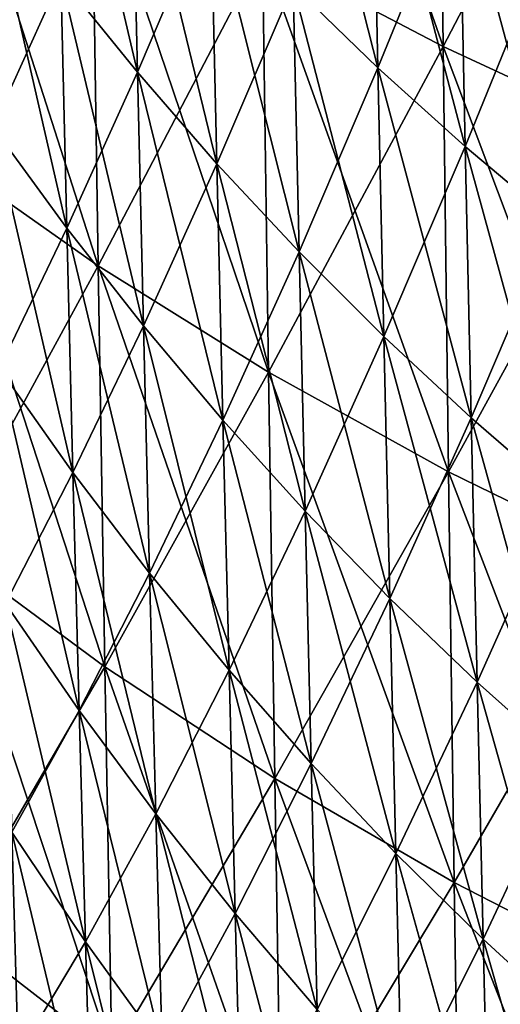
# Model space of a CAD drawing. Header units: millimetres. Extents: x -73 to 0, y -300 to 300.
# Tile 288 of 656: x -40 to -30, y -157 to -138. Entities that reach past the tile are written whole.
import ezdxf

# ---------------------------------------------------------------- set-up
doc = ezdxf.new("R2010")
doc.units = ezdxf.units.MM
doc.header["$LTSCALE"] = 26.699852
doc.layers.add('13', color=7, linetype='CONTINUOUS')
doc.layers.add('15', color=7, linetype='CONTINUOUS')

msp = doc.modelspace()

# ---------------------------------------------------------------- linework, layer by layer
at = {"layer": '13', "color": 7, "linetype": 'CONTINUOUS'}
for points in [[(-34.718, -136.48, -462.489), (-34.83, -127.83, -465.638), (-31.128, -138.366, -466.765), (-34.718, -136.48, -462.489)], [(-31.128, -138.366, -466.765), (-34.83, -127.83, -465.638), (-31.23, -129.613, -469.903), (-31.128, -138.366, -466.765)], [(-31.23, -129.613, 469.903), (-34.718, -136.48, 462.489), (-31.128, -138.366, 466.765), (-31.23, -129.613, 469.903)], [(-31.23, -129.613, 469.903), (-31.128, -138.366, 466.765), (-27.434, -131.275, 473.659), (-31.23, -129.613, 469.903)], [(-31.128, -138.366, -466.765), (-31.23, -129.613, -469.903), (-27.342, -140.121, -470.539), (-31.128, -138.366, -466.765)], [(-27.342, -140.121, -470.539), (-31.23, -129.613, -469.903), (-27.434, -131.275, -473.659), (-27.342, -140.121, -470.539)], [(-27.434, -131.275, 473.659), (-31.128, -138.366, 466.765), (-27.342, -140.121, 470.539), (-27.434, -131.275, 473.659)], [(-41.33, -132.333, 452.473), (-41.196, -140.473, 449.025), (-38.117, -134.468, 457.721), (-41.33, -132.333, 452.473)], [(-41.196, -140.473, -449.025), (-41.33, -132.333, -452.473), (-37.99, -142.723, -454.271), (-41.196, -140.473, -449.025)], [(-37.99, -142.723, -454.271), (-41.33, -132.333, -452.473), (-38.117, -134.468, -457.721), (-37.99, -142.723, -454.271)], [(-38.117, -134.468, 457.721), (-41.196, -140.473, 449.025), (-37.99, -142.723, 454.271), (-38.117, -134.468, 457.721)], [(-38.117, -134.468, 457.721), (-37.99, -142.723, 454.271), (-34.718, -136.48, 462.489), (-38.117, -134.468, 457.721)], [(-37.99, -142.723, -454.271), (-38.117, -134.468, -457.721), (-34.6, -144.841, -459.042), (-37.99, -142.723, -454.271)], [(-34.6, -144.841, -459.042), (-38.117, -134.468, -457.721), (-34.718, -136.48, -462.489), (-34.6, -144.841, -459.042)], [(-34.718, -136.48, 462.489), (-37.99, -142.723, 454.271), (-34.6, -144.841, 459.042), (-34.718, -136.48, 462.489)], [(-34.718, -136.48, 462.489), (-34.6, -144.841, 459.042), (-31.128, -138.366, 466.765), (-34.718, -136.48, 462.489)], [(-34.6, -144.841, -459.042), (-34.718, -136.48, -462.489), (-31.02, -146.823, -463.328), (-34.6, -144.841, -459.042)], [(-31.02, -146.823, -463.328), (-34.718, -136.48, -462.489), (-31.128, -138.366, -466.765), (-31.02, -146.823, -463.328)], [(-31.128, -138.366, 466.765), (-34.6, -144.841, 459.042), (-31.02, -146.823, 463.328), (-31.128, -138.366, 466.765)], [(-31.128, -138.366, 466.765), (-31.02, -146.823, 463.328), (-27.342, -140.121, 470.539), (-31.128, -138.366, 466.765)], [(-31.02, -146.823, -463.328), (-31.128, -138.366, -466.765), (-27.246, -148.666, -467.12), (-31.02, -146.823, -463.328)], [(-27.246, -148.666, -467.12), (-31.128, -138.366, -466.765), (-27.342, -140.121, -470.539), (-27.246, -148.666, -467.12)], [(-27.342, -140.121, 470.539), (-31.02, -146.823, 463.328), (-27.246, -148.666, 467.12), (-27.342, -140.121, 470.539)], [(-41.196, -140.473, 449.025), (-41.055, -148.34, 445.277), (-37.99, -142.723, 454.271), (-41.196, -140.473, 449.025)], [(-41.055, -148.34, -445.277), (-41.196, -140.473, -449.025), (-37.857, -150.698, -450.518), (-41.055, -148.34, -445.277)], [(-37.857, -150.698, -450.518), (-41.196, -140.473, -449.025), (-37.99, -142.723, -454.271), (-37.857, -150.698, -450.518)], [(-37.99, -142.723, 454.271), (-41.055, -148.34, 445.277), (-37.857, -150.698, 450.518), (-37.99, -142.723, 454.271)], [(-37.99, -142.723, 454.271), (-37.857, -150.698, 450.518), (-34.6, -144.841, 459.042), (-37.99, -142.723, 454.271)], [(-37.857, -150.698, -450.518), (-37.99, -142.723, -454.271), (-34.476, -152.916, -455.291), (-37.857, -150.698, -450.518)], [(-34.476, -152.916, -455.291), (-37.99, -142.723, -454.271), (-34.6, -144.841, -459.042), (-34.476, -152.916, -455.291)], [(-34.6, -144.841, 459.042), (-37.857, -150.698, 450.518), (-34.476, -152.916, 455.291), (-34.6, -144.841, 459.042)], [(-34.6, -144.841, 459.042), (-34.476, -152.916, 455.291), (-31.02, -146.823, 463.328), (-34.6, -144.841, 459.042)], [(-34.476, -152.916, -455.291), (-34.6, -144.841, -459.042), (-30.907, -154.989, -459.586), (-34.476, -152.916, -455.291)], [(-30.907, -154.989, -459.586), (-34.6, -144.841, -459.042), (-31.02, -146.823, -463.328), (-30.907, -154.989, -459.586)], [(-31.02, -146.823, 463.328), (-34.476, -152.916, 455.291), (-30.907, -154.989, 459.586), (-31.02, -146.823, 463.328)], [(-31.02, -146.823, 463.328), (-30.907, -154.989, 459.586), (-27.246, -148.666, 467.12), (-31.02, -146.823, 463.328)], [(-30.907, -154.989, -459.586), (-31.02, -146.823, -463.328), (-27.145, -156.913, -463.393), (-30.907, -154.989, -459.586)], [(-27.145, -156.913, -463.393), (-31.02, -146.823, -463.328), (-27.246, -148.666, -467.12), (-27.145, -156.913, -463.393)], [(-41.055, -148.34, 445.277), (-40.908, -155.937, 441.223), (-37.857, -150.698, 450.518), (-41.055, -148.34, 445.277)], [(-40.908, -155.937, -441.223), (-41.055, -148.34, -445.277), (-37.718, -158.398, -446.457), (-40.908, -155.937, -441.223)], [(-37.718, -158.398, -446.457), (-41.055, -148.34, -445.277), (-37.857, -150.698, -450.518), (-37.718, -158.398, -446.457)], [(-27.246, -148.666, 467.12), (-30.907, -154.989, 459.586), (-27.145, -156.913, 463.393), (-27.246, -148.666, 467.12)], [(-37.857, -150.698, 450.518), (-40.908, -155.937, 441.223), (-37.718, -158.398, 446.457), (-37.857, -150.698, 450.518)], [(-37.857, -150.698, 450.518), (-37.718, -158.398, 446.457), (-34.476, -152.916, 455.291), (-37.857, -150.698, 450.518)], [(-37.718, -158.398, -446.457), (-37.857, -150.698, -450.518), (-34.347, -160.71, -451.229), (-37.718, -158.398, -446.457)], [(-34.347, -160.71, -451.229), (-37.857, -150.698, -450.518), (-34.476, -152.916, -455.291), (-34.347, -160.71, -451.229)], [(-34.476, -152.916, 455.291), (-37.718, -158.398, 446.457), (-34.347, -160.71, 451.229), (-34.476, -152.916, 455.291)], [(-34.476, -152.916, 455.291), (-34.347, -160.71, 451.229), (-30.907, -154.989, 459.586), (-34.476, -152.916, 455.291)], [(-34.347, -160.71, -451.229), (-34.476, -152.916, -455.291), (-30.79, -162.868, -455.531), (-34.347, -160.71, -451.229)], [(-30.79, -162.868, -455.531), (-34.476, -152.916, -455.291), (-30.907, -154.989, -459.586), (-30.79, -162.868, -455.531)], [(-30.907, -154.989, 459.586), (-34.347, -160.71, 451.229), (-30.79, -162.868, 455.531), (-30.907, -154.989, 459.586)], [(-30.907, -154.989, 459.586), (-30.79, -162.868, 455.531), (-27.145, -156.913, 463.393), (-30.907, -154.989, 459.586)], [(-30.79, -162.868, -455.531), (-30.907, -154.989, -459.586), (-27.04, -164.867, -459.352), (-30.79, -162.868, -455.531)], [(-27.04, -164.867, -459.352), (-30.907, -154.989, -459.586), (-27.145, -156.913, -463.393), (-27.04, -164.867, -459.352)], [(-40.908, -155.937, 441.223), (-40.756, -163.269, 436.857), (-37.718, -158.398, 446.457), (-40.908, -155.937, 441.223)], [(-40.756, -163.269, -436.857), (-40.908, -155.937, -441.223), (-37.575, -165.827, -442.08), (-40.756, -163.269, -436.857)], [(-37.575, -165.827, -442.08), (-40.908, -155.937, -441.223), (-37.718, -158.398, -446.457), (-37.575, -165.827, -442.08)], [(-27.145, -156.913, 463.393), (-30.79, -162.868, 455.531), (-27.04, -164.867, 459.352), (-27.145, -156.913, 463.393)]]:
    msp.add_3dface(points, dxfattribs=at)
at = {"layer": '15', "color": 7, "linetype": 'CONTINUOUS'}
for points in [[(-34.111, -137.153, 427.197), (-34.226, -131.72, 429.789), (-32.424, -138.785, 431.133), (-34.111, -137.153, 427.197)], [(-32.424, -138.785, 431.133), (-34.226, -131.72, 429.789), (-32.539, -133.298, 433.726), (-32.424, -138.785, 431.133)], [(-38.736, -136.991, 411.349), (-38.855, -131.875, 414.072), (-37.21, -138.874, 415.928), (-38.736, -136.991, 411.349)], [(-37.21, -138.874, 415.928), (-38.855, -131.875, 414.072), (-37.328, -133.696, 418.662), (-37.21, -138.874, 415.928)], [(-32.539, -133.298, -433.726), (-34.111, -137.153, -427.197), (-32.424, -138.785, -431.133), (-32.539, -133.298, -433.726)], [(-32.539, -133.298, -433.726), (-32.424, -138.785, -431.133), (-30.804, -134.813, -437.433), (-32.539, -133.298, -433.726)], [(-32.424, -138.785, 431.133), (-32.539, -133.298, 433.726), (-30.688, -140.352, 434.842), (-32.424, -138.785, 431.133)], [(-30.688, -140.352, 434.842), (-32.539, -133.298, 433.726), (-30.804, -134.813, 437.433), (-30.688, -140.352, 434.842)], [(-37.328, -133.696, -418.662), (-38.736, -136.991, -411.349), (-37.21, -138.874, -415.928), (-37.328, -133.696, -418.662)], [(-37.328, -133.696, -418.662), (-37.21, -138.874, -415.928), (-35.746, -135.456, -423.039), (-37.328, -133.696, -418.662)], [(-37.21, -138.874, 415.928), (-37.328, -133.696, 418.662), (-35.629, -140.693, 420.297), (-37.21, -138.874, 415.928)], [(-35.629, -140.693, 420.297), (-37.328, -133.696, 418.662), (-35.746, -135.456, 423.039), (-35.629, -140.693, 420.297)], [(-30.804, -134.813, -437.433), (-32.424, -138.785, -431.133), (-30.688, -140.352, -434.842), (-30.804, -134.813, -437.433)], [(-30.804, -134.813, -437.433), (-30.688, -140.352, -434.842), (-29.022, -136.263, -440.905), (-30.804, -134.813, -437.433)], [(-30.688, -140.352, 434.842), (-30.804, -134.813, 437.433), (-28.906, -141.85, 438.318), (-30.688, -140.352, 434.842)], [(-28.906, -141.85, 438.318), (-30.804, -134.813, 437.433), (-29.022, -136.263, 440.905), (-28.906, -141.85, 438.318)], [(-40.206, -135.047, -406.565), (-40.084, -139.97, -403.703), (-38.736, -136.991, -411.349), (-40.206, -135.047, -406.565)], [(-40.084, -139.97, 403.703), (-40.206, -135.047, 406.565), (-38.615, -141.978, 408.472), (-40.084, -139.97, 403.703)], [(-38.615, -141.978, 408.472), (-40.206, -135.047, 406.565), (-38.736, -136.991, 411.349), (-38.615, -141.978, 408.472)], [(-35.746, -135.456, -423.039), (-37.21, -138.874, -415.928), (-35.629, -140.693, -420.297), (-35.746, -135.456, -423.039)], [(-35.746, -135.456, -423.039), (-35.629, -140.693, -420.297), (-34.111, -137.153, -427.197), (-35.746, -135.456, -423.039)], [(-35.629, -140.693, 420.297), (-35.746, -135.456, 423.039), (-33.993, -142.446, 424.45), (-35.629, -140.693, 420.297)], [(-33.993, -142.446, 424.45), (-35.746, -135.456, 423.039), (-34.111, -137.153, 427.197), (-33.993, -142.446, 424.45)], [(-29.022, -136.263, -440.905), (-30.688, -140.352, -434.842), (-28.906, -141.85, -438.318), (-29.022, -136.263, -440.905)], [(-38.736, -136.991, -411.349), (-40.084, -139.97, -403.703), (-38.615, -141.978, -408.472), (-38.736, -136.991, -411.349)], [(-38.736, -136.991, -411.349), (-38.615, -141.978, -408.472), (-37.21, -138.874, -415.928), (-38.736, -136.991, -411.349)], [(-38.615, -141.978, 408.472), (-38.736, -136.991, 411.349), (-37.09, -143.92, 413.039), (-38.615, -141.978, 408.472)], [(-37.09, -143.92, 413.039), (-38.736, -136.991, 411.349), (-37.21, -138.874, 415.928), (-37.09, -143.92, 413.039)], [(-34.111, -137.153, -427.197), (-35.629, -140.693, -420.297), (-33.993, -142.446, -424.45), (-34.111, -137.153, -427.197)], [(-34.111, -137.153, -427.197), (-33.993, -142.446, -424.45), (-32.424, -138.785, -431.133), (-34.111, -137.153, -427.197)], [(-33.993, -142.446, 424.45), (-34.111, -137.153, 427.197), (-32.307, -144.132, 428.383), (-33.993, -142.446, 424.45)], [(-32.307, -144.132, 428.383), (-34.111, -137.153, 427.197), (-32.424, -138.785, 431.133), (-32.307, -144.132, 428.383)], [(-32.424, -138.785, -431.133), (-33.993, -142.446, -424.45), (-32.307, -144.132, -428.383), (-32.424, -138.785, -431.133)], [(-32.424, -138.785, -431.133), (-32.307, -144.132, -428.383), (-30.688, -140.352, -434.842), (-32.424, -138.785, -431.133)], [(-32.307, -144.132, 428.383), (-32.424, -138.785, 431.133), (-30.571, -145.747, 432.092), (-32.307, -144.132, 428.383)], [(-30.571, -145.747, 432.092), (-32.424, -138.785, 431.133), (-30.688, -140.352, 434.842), (-30.571, -145.747, 432.092)], [(-37.21, -138.874, -415.928), (-38.615, -141.978, -408.472), (-37.09, -143.92, -413.039), (-37.21, -138.874, -415.928)], [(-37.21, -138.874, -415.928), (-37.09, -143.92, -413.039), (-35.629, -140.693, -420.297), (-37.21, -138.874, -415.928)], [(-37.09, -143.92, 413.039), (-37.21, -138.874, 415.928), (-35.509, -145.796, 417.398), (-37.09, -143.92, 413.039)], [(-35.509, -145.796, 417.398), (-37.21, -138.874, 415.928), (-35.629, -140.693, 420.297), (-35.509, -145.796, 417.398)], [(-40.084, -139.97, -403.703), (-39.961, -144.767, -400.686), (-38.615, -141.978, -408.472), (-40.084, -139.97, -403.703)], [(-39.961, -144.767, 400.686), (-40.084, -139.97, 403.703), (-38.492, -146.835, 405.439), (-39.961, -144.767, 400.686)], [(-38.492, -146.835, 405.439), (-40.084, -139.97, 403.703), (-38.615, -141.978, 408.472), (-38.492, -146.835, 405.439)], [(-30.688, -140.352, -434.842), (-32.307, -144.132, -428.383), (-30.571, -145.747, -432.092), (-30.688, -140.352, -434.842)], [(-30.688, -140.352, -434.842), (-30.571, -145.747, -432.092), (-28.906, -141.85, -438.318), (-30.688, -140.352, -434.842)], [(-30.571, -145.747, 432.092), (-30.688, -140.352, 434.842), (-28.788, -147.292, 435.572), (-30.571, -145.747, 432.092)], [(-28.788, -147.292, 435.572), (-30.688, -140.352, 434.842), (-28.906, -141.85, 438.318), (-28.788, -147.292, 435.572)], [(-35.629, -140.693, -420.297), (-37.09, -143.92, -413.039), (-35.509, -145.796, -417.398), (-35.629, -140.693, -420.297)], [(-35.629, -140.693, -420.297), (-35.509, -145.796, -417.398), (-33.993, -142.446, -424.45), (-35.629, -140.693, -420.297)], [(-35.509, -145.796, 417.398), (-35.629, -140.693, 420.297), (-33.874, -147.602, 421.544), (-35.509, -145.796, 417.398)], [(-33.874, -147.602, 421.544), (-35.629, -140.693, 420.297), (-33.993, -142.446, 424.45), (-33.874, -147.602, 421.544)], [(-28.906, -141.85, -438.318), (-30.571, -145.747, -432.092), (-28.788, -147.292, -435.572), (-28.906, -141.85, -438.318)], [(-38.615, -141.978, -408.472), (-39.961, -144.767, -400.686), (-38.492, -146.835, -405.439), (-38.615, -141.978, -408.472)], [(-38.615, -141.978, -408.472), (-38.492, -146.835, -405.439), (-37.09, -143.92, -413.039), (-38.615, -141.978, -408.472)], [(-38.492, -146.835, 405.439), (-38.615, -141.978, 408.472), (-36.967, -148.835, 409.991), (-38.492, -146.835, 405.439)], [(-36.967, -148.835, 409.991), (-38.615, -141.978, 408.472), (-37.09, -143.92, 413.039), (-36.967, -148.835, 409.991)], [(-33.993, -142.446, -424.45), (-35.509, -145.796, -417.398), (-33.874, -147.602, -421.544), (-33.993, -142.446, -424.45)], [(-33.993, -142.446, -424.45), (-33.874, -147.602, -421.544), (-32.307, -144.132, -428.383), (-33.993, -142.446, -424.45)], [(-33.874, -147.602, 421.544), (-33.993, -142.446, 424.45), (-32.188, -149.338, 425.474), (-33.874, -147.602, 421.544)], [(-32.188, -149.338, 425.474), (-33.993, -142.446, 424.45), (-32.307, -144.132, 428.383), (-32.188, -149.338, 425.474)], [(-37.09, -143.92, -413.039), (-38.492, -146.835, -405.439), (-36.967, -148.835, -409.991), (-37.09, -143.92, -413.039)], [(-37.09, -143.92, -413.039), (-36.967, -148.835, -409.991), (-35.509, -145.796, -417.398), (-37.09, -143.92, -413.039)], [(-36.967, -148.835, 409.991), (-37.09, -143.92, 413.039), (-35.387, -150.765, 414.339), (-36.967, -148.835, 409.991)], [(-35.387, -150.765, 414.339), (-37.09, -143.92, 413.039), (-35.509, -145.796, 417.398), (-35.387, -150.765, 414.339)], [(-32.307, -144.132, -428.383), (-33.874, -147.602, -421.544), (-32.188, -149.338, -425.474), (-32.307, -144.132, -428.383)], [(-32.307, -144.132, -428.383), (-32.188, -149.338, -425.474), (-30.571, -145.747, -432.092), (-32.307, -144.132, -428.383)], [(-32.188, -149.338, 425.474), (-32.307, -144.132, 428.383), (-30.453, -151.001, 429.182), (-32.188, -149.338, 425.474)], [(-30.453, -151.001, 429.182), (-32.307, -144.132, 428.383), (-30.571, -145.747, 432.092), (-30.453, -151.001, 429.182)], [(-39.961, -144.767, -400.686), (-39.836, -149.439, -397.511), (-38.492, -146.835, -405.439), (-39.961, -144.767, -400.686)], [(-39.836, -149.439, 397.511), (-39.961, -144.767, 400.686), (-38.367, -151.565, 402.246), (-39.836, -149.439, 397.511)], [(-38.367, -151.565, 402.246), (-39.961, -144.767, 400.686), (-38.492, -146.835, 405.439), (-38.367, -151.565, 402.246)], [(-35.509, -145.796, -417.398), (-36.967, -148.835, -409.991), (-35.387, -150.765, -414.339), (-35.509, -145.796, -417.398)], [(-35.509, -145.796, -417.398), (-35.387, -150.765, -414.339), (-33.874, -147.602, -421.544), (-35.509, -145.796, -417.398)], [(-35.387, -150.765, 414.339), (-35.509, -145.796, 417.398), (-33.753, -152.623, 418.477), (-35.387, -150.765, 414.339)], [(-33.753, -152.623, 418.477), (-35.509, -145.796, 417.398), (-33.874, -147.602, 421.544), (-33.753, -152.623, 418.477)], [(-30.571, -145.747, -432.092), (-32.188, -149.338, -425.474), (-30.453, -151.001, -429.182), (-30.571, -145.747, -432.092)], [(-30.571, -145.747, -432.092), (-30.453, -151.001, -429.182), (-28.788, -147.292, -435.572), (-30.571, -145.747, -432.092)], [(-30.453, -151.001, 429.182), (-30.571, -145.747, 432.092), (-28.67, -152.589, 432.665), (-30.453, -151.001, 429.182)], [(-28.67, -152.589, 432.665), (-30.571, -145.747, 432.092), (-28.788, -147.292, 435.572), (-28.67, -152.589, 432.665)], [(-38.492, -146.835, -405.439), (-39.836, -149.439, -397.511), (-38.367, -151.565, -402.246), (-38.492, -146.835, -405.439)], [(-38.492, -146.835, -405.439), (-38.367, -151.565, -402.246), (-36.967, -148.835, -409.991), (-38.492, -146.835, -405.439)], [(-38.367, -151.565, 402.246), (-38.492, -146.835, 405.439), (-36.843, -153.62, 406.783), (-38.367, -151.565, 402.246)], [(-36.843, -153.62, 406.783), (-38.492, -146.835, 405.439), (-36.967, -148.835, 409.991), (-36.843, -153.62, 406.783)], [(-28.788, -147.292, -435.572), (-30.453, -151.001, -429.182), (-28.67, -152.589, -432.665), (-28.788, -147.292, -435.572)], [(-33.874, -147.602, -421.544), (-35.387, -150.765, -414.339), (-33.753, -152.623, -418.477), (-33.874, -147.602, -421.544)], [(-33.874, -147.602, -421.544), (-33.753, -152.623, -418.477), (-32.188, -149.338, -425.474), (-33.874, -147.602, -421.544)], [(-33.753, -152.623, 418.477), (-33.874, -147.602, 421.544), (-32.068, -154.407, 422.402), (-33.753, -152.623, 418.477)], [(-32.068, -154.407, 422.402), (-33.874, -147.602, 421.544), (-32.188, -149.338, 425.474), (-32.068, -154.407, 422.402)], [(-36.967, -148.835, -409.991), (-38.367, -151.565, -402.246), (-36.843, -153.62, -406.783), (-36.967, -148.835, -409.991)], [(-36.967, -148.835, -409.991), (-36.843, -153.62, -406.783), (-35.387, -150.765, -414.339), (-36.967, -148.835, -409.991)], [(-36.843, -153.62, 406.783), (-36.967, -148.835, 409.991), (-35.264, -155.602, 411.118), (-36.843, -153.62, 406.783)], [(-35.264, -155.602, 411.118), (-36.967, -148.835, 409.991), (-35.387, -150.765, 414.339), (-35.264, -155.602, 411.118)], [(-32.188, -149.338, -425.474), (-33.753, -152.623, -418.477), (-32.068, -154.407, -422.402), (-32.188, -149.338, -425.474)], [(-32.188, -149.338, -425.474), (-32.068, -154.407, -422.402), (-30.453, -151.001, -429.182), (-32.188, -149.338, -425.474)], [(-32.068, -154.407, 422.402), (-32.188, -149.338, 425.474), (-30.333, -156.114, 426.109), (-32.068, -154.407, 422.402)], [(-30.333, -156.114, 426.109), (-32.188, -149.338, 425.474), (-30.453, -151.001, 429.182), (-30.333, -156.114, 426.109)], [(-39.836, -149.439, -397.511), (-39.708, -153.987, -394.178), (-38.367, -151.565, -402.246), (-39.836, -149.439, -397.511)], [(-39.708, -153.987, 394.178), (-39.836, -149.439, 397.511), (-38.241, -156.168, 398.892), (-39.708, -153.987, 394.178)], [(-38.241, -156.168, 398.892), (-39.836, -149.439, 397.511), (-38.367, -151.565, 402.246), (-38.241, -156.168, 398.892)], [(-35.387, -150.765, -414.339), (-36.843, -153.62, -406.783), (-35.264, -155.602, -411.118), (-35.387, -150.765, -414.339)], [(-35.387, -150.765, -414.339), (-35.264, -155.602, -411.118), (-33.753, -152.623, -418.477), (-35.387, -150.765, -414.339)], [(-35.264, -155.602, 411.118), (-35.387, -150.765, 414.339), (-33.631, -157.509, 415.247), (-35.264, -155.602, 411.118)], [(-33.631, -157.509, 415.247), (-35.387, -150.765, 414.339), (-33.753, -152.623, 418.477), (-33.631, -157.509, 415.247)], [(-30.453, -151.001, -429.182), (-32.068, -154.407, -422.402), (-30.333, -156.114, -426.109), (-30.453, -151.001, -429.182)], [(-30.453, -151.001, -429.182), (-30.333, -156.114, -426.109), (-28.67, -152.589, -432.665), (-30.453, -151.001, -429.182)], [(-30.333, -156.114, 426.109), (-30.453, -151.001, 429.182), (-28.551, -157.744, 429.593), (-30.333, -156.114, 426.109)], [(-28.551, -157.744, 429.593), (-30.453, -151.001, 429.182), (-28.67, -152.589, 432.665), (-28.551, -157.744, 429.593)], [(-38.367, -151.565, -402.246), (-39.708, -153.987, -394.178), (-38.241, -156.168, -398.892), (-38.367, -151.565, -402.246)], [(-38.367, -151.565, -402.246), (-38.241, -156.168, -398.892), (-36.843, -153.62, -406.783), (-38.367, -151.565, -402.246)], [(-38.241, -156.168, 398.892), (-38.367, -151.565, 402.246), (-36.718, -158.277, 403.412), (-38.241, -156.168, 398.892)], [(-36.718, -158.277, 403.412), (-38.367, -151.565, 402.246), (-36.843, -153.62, 406.783), (-36.718, -158.277, 403.412)], [(-33.753, -152.623, -418.477), (-35.264, -155.602, -411.118), (-33.631, -157.509, -415.247), (-33.753, -152.623, -418.477)], [(-33.753, -152.623, -418.477), (-33.631, -157.509, -415.247), (-32.068, -154.407, -422.402), (-33.753, -152.623, -418.477)], [(-33.631, -157.509, 415.247), (-33.753, -152.623, 418.477), (-31.947, -159.339, 419.166), (-33.631, -157.509, 415.247)], [(-31.947, -159.339, 419.166), (-33.753, -152.623, 418.477), (-32.068, -154.407, 422.402), (-31.947, -159.339, 419.166)], [(-28.67, -152.589, -432.665), (-30.333, -156.114, -426.109), (-28.551, -157.744, -429.593), (-28.67, -152.589, -432.665)], [(-36.843, -153.62, -406.783), (-38.241, -156.168, -398.892), (-36.718, -158.277, -403.412), (-36.843, -153.62, -406.783)], [(-36.843, -153.62, -406.783), (-36.718, -158.277, -403.412), (-35.264, -155.602, -411.118), (-36.843, -153.62, -406.783)], [(-36.718, -158.277, 403.412), (-36.843, -153.62, 406.783), (-35.14, -160.309, 407.733), (-36.718, -158.277, 403.412)], [(-35.14, -160.309, 407.733), (-36.843, -153.62, 406.783), (-35.264, -155.602, 411.118), (-35.14, -160.309, 407.733)], [(-39.708, -153.987, -394.178), (-39.579, -158.412, -390.683), (-38.241, -156.168, -398.892), (-39.708, -153.987, -394.178)], [(-39.579, -158.412, 390.683), (-39.708, -153.987, 394.178), (-38.113, -160.648, 395.375), (-39.579, -158.412, 390.683)], [(-38.113, -160.648, 395.375), (-39.708, -153.987, 394.178), (-38.241, -156.168, 398.892), (-38.113, -160.648, 395.375)], [(-32.068, -154.407, -422.402), (-33.631, -157.509, -415.247), (-31.947, -159.339, -419.166), (-32.068, -154.407, -422.402)], [(-32.068, -154.407, -422.402), (-31.947, -159.339, -419.166), (-30.333, -156.114, -426.109), (-32.068, -154.407, -422.402)], [(-31.947, -159.339, 419.166), (-32.068, -154.407, 422.402), (-30.214, -161.09, 422.87), (-31.947, -159.339, 419.166)], [(-30.214, -161.09, 422.87), (-32.068, -154.407, 422.402), (-30.333, -156.114, 426.109), (-30.214, -161.09, 422.87)], [(-35.264, -155.602, -411.118), (-36.718, -158.277, -403.412), (-35.14, -160.309, -407.733), (-35.264, -155.602, -411.118)], [(-35.264, -155.602, -411.118), (-35.14, -160.309, -407.733), (-33.631, -157.509, -415.247), (-35.264, -155.602, -411.118)], [(-35.14, -160.309, 407.733), (-35.264, -155.602, 411.118), (-33.508, -162.263, 411.851), (-35.14, -160.309, 407.733)], [(-33.508, -162.263, 411.851), (-35.264, -155.602, 411.118), (-33.631, -157.509, 415.247), (-33.508, -162.263, 411.851)], [(-40.86, -160.354, 382.172), (-40.99, -156.103, 385.804), (-39.449, -162.717, 387.024), (-40.86, -160.354, 382.172)], [(-39.449, -162.717, 387.024), (-40.99, -156.103, 385.804), (-39.579, -158.412, 390.683), (-39.449, -162.717, 387.024)], [(-38.241, -156.168, -398.892), (-39.579, -158.412, -390.683), (-38.113, -160.648, -395.375), (-38.241, -156.168, -398.892)], [(-38.241, -156.168, -398.892), (-38.113, -160.648, -395.375), (-36.718, -158.277, -403.412), (-38.241, -156.168, -398.892)], [(-38.113, -160.648, 395.375), (-38.241, -156.168, 398.892), (-36.591, -162.807, 399.875), (-38.113, -160.648, 395.375)], [(-36.591, -162.807, 399.875), (-38.241, -156.168, 398.892), (-36.718, -158.277, 403.412), (-36.591, -162.807, 399.875)], [(-30.333, -156.114, -426.109), (-31.947, -159.339, -419.166), (-30.214, -161.09, -422.87), (-30.333, -156.114, -426.109)], [(-30.333, -156.114, -426.109), (-30.214, -161.09, -422.87), (-28.551, -157.744, -429.593), (-30.333, -156.114, -426.109)], [(-30.214, -161.09, 422.87), (-30.333, -156.114, 426.109), (-28.433, -162.758, 426.355), (-30.214, -161.09, 422.87)], [(-28.433, -162.758, 426.355), (-30.333, -156.114, 426.109), (-28.551, -157.744, 429.593), (-28.433, -162.758, 426.355)]]:
    msp.add_3dface(points, dxfattribs=at)

doc.saveas('drawing.dxf')
